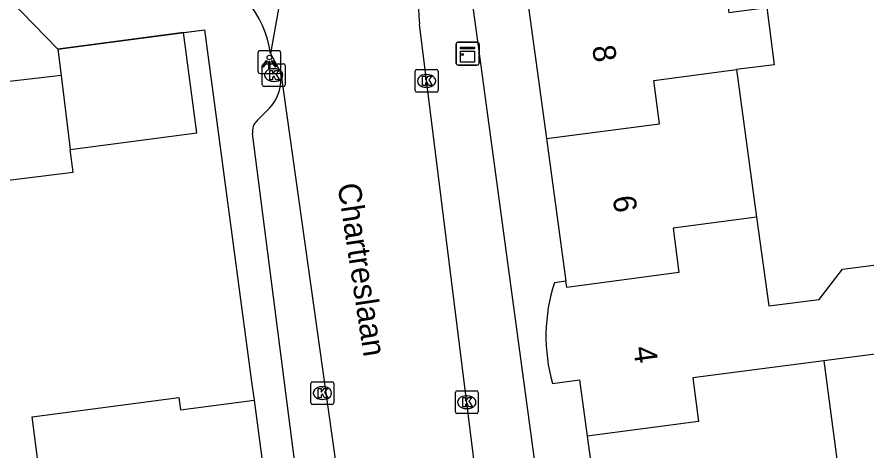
# Model space of a CAD drawing. Extents: x 158474 to 159560, y 388525 to 389605.
# Drawn here: x 159291.46 to 159328.63, y 389098.02 to 389116.97 of the extents above; entities that cross this region are included whole.
import ezdxf

# ---------------------------------------------------------------- set-up
doc = ezdxf.new("R2010")
doc.units = 0
for name, color, linetype in [('IMGEO_Kast', 7, 'Continuous'), ('IMGEO_Kolk', 7, 'Continuous'), ('IMGEO_Lichtpunt', 7, 'Continuous'), ('IMGEO_Muur', 7, 'Continuous'), ('IMGEO_Openbare_ruimte_label', 7, 'Continuous'), ('IMGEO_Pand', 7, 'Continuous'), ('IMGEO_Pand_nummerreeks', 7, 'Continuous'), ('IMGEO_Rijbaan_lokaal_open', 7, 'Continuous'), ('IMGEO_Voetpad_open', 7, 'Continuous')]:
    doc.layers.add(name, color=color, linetype=linetype)

msp = doc.modelspace()

# ---------------------------------------------------------------- linework, layer by layer
at = {"layer": 'IMGEO_Kast'}
for p, q in [((159310.742, 389115.863), (159311.583, 389115.863)), ((159311.583, 389115.863), (159310.742, 389115.863)), ((159310.667, 389114.938), (159310.667, 389115.779)), ((159310.667, 389115.779), (159310.667, 389114.938)), ((159311.667, 389115.788), (159311.667, 389114.947)), ((159311.667, 389114.947), (159311.667, 389115.788)), ((159311.592, 389114.863), (159310.751, 389114.863)), ((159310.751, 389114.863), (159311.592, 389114.863))]:
    msp.add_line(p, q, dxfattribs=at)
for points in [[(159310.862, 389115.653), (159311.462, 389115.653), (159311.462, 389115.568), (159310.862, 389115.568), (159310.862, 389115.653)], [(159310.862, 389115.478), (159311.462, 389115.478), (159311.462, 389114.989), (159310.862, 389114.989), (159310.862, 389115.478)]]:
    msp.add_lwpolyline(points, dxfattribs=at)
msp.add_circle((159310.946, 389115.327), 0.0377, dxfattribs=at)
for centre, start, end in [((159310.745, 389115.785), 92.4484, 184.2845), ((159310.745, 389115.785), 92.4484, 184.2845), ((159311.589, 389115.785), 2.4484, 94.2845), ((159311.589, 389115.785), 2.4484, 94.2845), ((159310.745, 389114.941), 182.4484, 274.2845), ((159310.745, 389114.941), 182.4484, 274.2845), ((159311.589, 389114.941), 272.4484, 4.2845), ((159311.589, 389114.941), 272.4484, 4.2845)]:
    msp.add_arc(centre, 0.0779, start, end, dxfattribs=at)
at = {"layer": 'IMGEO_Kolk'}
for p, q in [((159302.19, 389113.997), (159302.19, 389114.849)), ((159302.265, 389114.923), (159303.117, 389114.923)), ((159303.191, 389114.849), (159303.191, 389113.997)), ((159302.678, 389114.703), (159302.703, 389114.703)), ((159308.875, 389113.747), (159308.875, 389114.599)), ((159308.95, 389114.673), (159309.802, 389114.673)), ((159309.363, 389114.453), (159309.388, 389114.453)), ((159309.876, 389114.599), (159309.876, 389113.747)), ((159302.701, 389114.143), (159302.676, 389114.143)), ((159303.117, 389113.923), (159302.265, 389113.923)), ((159309.802, 389113.673), (159308.95, 389113.673)), ((159309.386, 389113.893), (159309.361, 389113.893)), ((159304.391, 389101.006), (159305.243, 389101.006)), ((159304.316, 389100.08), (159304.316, 389100.932)), ((159304.804, 389100.786), (159304.829, 389100.786)), ((159305.317, 389100.932), (159305.317, 389100.08)), ((159310.707, 389100.609), (159311.559, 389100.609)), ((159304.827, 389100.226), (159304.802, 389100.226)), ((159310.632, 389099.683), (159310.632, 389100.535)), ((159311.12, 389100.389), (159311.145, 389100.389)), ((159311.633, 389100.535), (159311.633, 389099.683)), ((159305.243, 389100.006), (159304.391, 389100.006)), ((159311.559, 389099.609), (159310.707, 389099.609)), ((159311.143, 389099.829), (159311.118, 389099.829))]:
    msp.add_line(p, q, dxfattribs=at)
for points in [[(159302.19, 389113.997), (159302.19, 389114.849)], [(159302.265, 389114.923), (159303.117, 389114.923)], [(159303.191, 389114.849), (159303.191, 389113.997)], [(159302.511, 389114.623), (159302.634, 389114.623), (159302.634, 389114.472), (159302.764, 389114.623), (159302.928, 389114.623), (159302.782, 389114.472), (159302.935, 389114.223), (159302.783, 389114.223), (159302.698, 389114.387), (159302.634, 389114.32), (159302.634, 389114.223), (159302.511, 389114.223), (159302.511, 389114.623)], [(159308.875, 389113.747), (159308.875, 389114.599)], [(159308.95, 389114.673), (159309.802, 389114.673)], [(159309.196, 389114.373), (159309.319, 389114.373), (159309.319, 389114.222), (159309.449, 389114.373), (159309.613, 389114.373), (159309.467, 389114.222), (159309.62, 389113.973), (159309.468, 389113.973), (159309.383, 389114.137), (159309.319, 389114.07), (159309.319, 389113.973), (159309.196, 389113.973), (159309.196, 389114.373)], [(159309.876, 389114.599), (159309.876, 389113.747)], [(159303.117, 389113.923), (159302.265, 389113.923)], [(159309.802, 389113.673), (159308.95, 389113.673)], [(159304.391, 389101.006), (159305.243, 389101.006)], [(159304.316, 389100.08), (159304.316, 389100.932)], [(159304.637, 389100.706), (159304.76, 389100.706), (159304.76, 389100.555), (159304.89, 389100.706), (159305.054, 389100.706), (159304.908, 389100.555), (159305.061, 389100.306), (159304.909, 389100.306), (159304.824, 389100.47), (159304.76, 389100.403), (159304.76, 389100.306), (159304.637, 389100.306), (159304.637, 389100.706)], [(159305.317, 389100.932), (159305.317, 389100.08)], [(159310.707, 389100.609), (159311.559, 389100.609)], [(159310.632, 389099.683), (159310.632, 389100.535)], [(159310.953, 389100.309), (159311.076, 389100.309), (159311.076, 389100.158), (159311.206, 389100.309), (159311.37, 389100.309), (159311.224, 389100.158), (159311.377, 389099.909), (159311.225, 389099.909), (159311.14, 389100.073), (159311.076, 389100.006), (159311.076, 389099.909), (159310.953, 389099.909), (159310.953, 389100.309)], [(159311.633, 389100.535), (159311.633, 389099.683)], [(159305.243, 389100.006), (159304.391, 389100.006)], [(159311.559, 389099.609), (159310.707, 389099.609)]]:
    msp.add_lwpolyline(points, dxfattribs=at)
for centre, start, end in [((159302.267, 389114.847), 91.552, 178.448), ((159302.267, 389114.847), 91.552, 178.448), ((159303.115, 389114.847), 1.552, 88.448), ((159303.115, 389114.847), 1.552, 88.448), ((159308.952, 389114.597), 91.552, 178.448), ((159308.952, 389114.597), 91.552, 178.448), ((159309.8, 389114.597), 1.552, 88.448), ((159309.8, 389114.597), 1.552, 88.448), ((159302.267, 389113.999), 181.552, 268.448), ((159302.267, 389113.999), 181.552, 268.448), ((159303.115, 389113.999), 271.552, 358.448), ((159303.115, 389113.999), 271.552, 358.448), ((159308.952, 389113.749), 181.552, 268.448), ((159308.952, 389113.749), 181.552, 268.448), ((159309.8, 389113.749), 271.552, 358.448), ((159309.8, 389113.749), 271.552, 358.448), ((159304.393, 389100.93), 91.552, 178.448), ((159304.393, 389100.93), 91.552, 178.448), ((159305.241, 389100.93), 1.552, 88.448), ((159305.241, 389100.93), 1.552, 88.448), ((159310.709, 389100.533), 91.552, 178.448), ((159310.709, 389100.533), 91.552, 178.448), ((159311.557, 389100.533), 1.552, 88.448), ((159311.557, 389100.533), 1.552, 88.448), ((159304.393, 389100.082), 181.552, 268.448), ((159304.393, 389100.082), 181.552, 268.448), ((159305.241, 389100.082), 271.552, 358.448), ((159305.241, 389100.082), 271.552, 358.448), ((159310.709, 389099.685), 181.552, 268.448), ((159310.709, 389099.685), 181.552, 268.448), ((159311.557, 389099.685), 271.552, 358.448), ((159311.557, 389099.685), 271.552, 358.448)]:
    msp.add_arc(centre, 0.0765, start, end, dxfattribs=at)
for centre, major_axis, ratio, start_param, end_param in [((159302.677, 389114.423), (-0.387, 0.002), 0.722429, 4.712389, 7.853982), ((159302.702, 389114.423), (-0.39, 0.002), 0.717154, 1.570796, 4.712389), ((159309.362, 389114.173), (-0.387, 0.002), 0.722429, 4.712389, 7.853982), ((159309.387, 389114.173), (-0.39, 0.002), 0.717154, 1.570796, 4.712389), ((159304.803, 389100.506), (-0.387, 0.002), 0.722429, 4.712389, 7.853982), ((159304.828, 389100.506), (-0.39, 0.002), 0.717154, 1.570796, 4.712389), ((159311.119, 389100.109), (-0.387, 0.002), 0.722429, 4.712389, 7.853982), ((159311.144, 389100.109), (-0.39, 0.002), 0.717154, 1.570796, 4.712389)]:
    msp.add_ellipse(centre, major_axis=major_axis, ratio=ratio, start_param=start_param, end_param=end_param, dxfattribs=at)
at = {"layer": 'IMGEO_Lichtpunt'}
for p, q in [((159302.902, 389115.493), (159302.094, 389115.493)), ((159302.902, 389115.493), (159302.094, 389115.493)), ((159302, 389115.398), (159302, 389114.591)), ((159302, 389115.398), (159302, 389114.591)), ((159302.996, 389114.591), (159302.996, 389115.398)), ((159302.996, 389114.591), (159302.996, 389115.398)), ((159302.094, 389114.497), (159302.902, 389114.497)), ((159302.094, 389114.497), (159302.902, 389114.497))]:
    msp.add_line(p, q, dxfattribs=at)
for points in [[(159302.374, 389115.062), (159302.413, 389115.034), (159302.225, 389114.772), (159302.187, 389114.799), (159302.374, 389115.062)], [(159302.476, 389115.014), (159302.523, 389115.014), (159302.523, 389114.692), (159302.476, 389114.692), (159302.476, 389115.014)], [(159302.586, 389115.034), (159302.624, 389115.061), (159302.811, 389114.799), (159302.772, 389114.771), (159302.586, 389115.034)]]:
    msp.add_lwpolyline(points, dxfattribs=at)
msp.add_circle((159302.499, 389115.196), 0.0994, dxfattribs=at)
for centre, start, end in [((159302.094, 389115.398), 90, 180), ((159302.094, 389115.398), 90, 180), ((159302.902, 389115.398), 0, 90), ((159302.902, 389115.398), 0, 90), ((159302.094, 389114.591), 180, 270), ((159302.094, 389114.591), 180, 270), ((159302.902, 389114.591), 270, 0), ((159302.902, 389114.591), 270, 360)]:
    msp.add_arc(centre, 0.0946, start, end, dxfattribs=at)
at = {"layer": 'IMGEO_Muur'}
msp.add_lwpolyline([(159293.249, 389115.56), (159299.663, 389116.405), (159301.721, 389100.998)], dxfattribs=at)
at = {"layer": 'IMGEO_Pand'}
for points in [[(159317.951, 389124.469), (159318.669, 389119.016), (159313.701, 389118.362), (159314.617, 389111.648)], [(159324.597, 389121.525), (159322.037, 389121.188), (159322.587, 389117.164), (159324.248, 389117.382), (159324.577, 389114.881), (159322.928, 389114.664)], [(159288.52, 389120.413), (159293.249, 389115.56)], [(159298.742, 389116.284), (159293.249, 389115.56)], [(159293.791, 389111.17), (159299.32, 389111.898), (159298.742, 389116.284)], [(159293.249, 389115.56), (159293.392, 389114.403)], [(159293.392, 389114.403), (159290.223, 389114.036), (159287.201, 389112.688)], [(159293.392, 389114.403), (159293.791, 389111.17)], [(159314.617, 389111.648), (159319.554, 389112.299), (159319.305, 389114.187), (159322.928, 389114.664)], [(159322.928, 389114.664), (159323.809, 389108.21)], [(159314.617, 389111.648), (159315.468, 389105.407)], [(159287.628, 389109.407), (159293.913, 389110.183), (159293.791, 389111.17)], [(159323.809, 389108.21), (159320.155, 389107.729), (159320.412, 389105.779), (159315.505, 389105.133), (159315.468, 389105.407)], [(159323.809, 389108.21), (159324.34, 389104.322), (159326.539, 389104.607), (159327.559, 389105.93), (159329.039, 389106.121), (159330.439, 389105.042), (159330.776, 389102.442), (159326.741, 389101.919)], [(159315.468, 389105.407), (159314.962, 389105.339)], [(159326.741, 389101.919), (159321.018, 389101.17), (159321.269, 389099.261), (159316.395, 389098.619)], [(159326.741, 389101.919), (159327.588, 389095.508)], [(159314.882, 389100.929), (159316.058, 389101.088), (159316.395, 389098.619)], [(159292.581, 389095.971), (159292.124, 389099.468), (159298.544, 389100.31), (159298.613, 389099.781), (159301.827, 389100.202)], [(159301.827, 389100.202), (159303.033, 389091.145)], [(159316.395, 389098.619), (159317.297, 389092.004), (159317.436, 389092.022)]]:
    msp.add_lwpolyline(points, dxfattribs=at)
msp.add_arc((159322.193, 389103.002), 7.599, 162.0898, 195.8317, dxfattribs=at)
at = {"layer": 'IMGEO_Rijbaan_lokaal_open'}
for points in [[(159306.646, 389125.137), (159304.331, 389122.011), (159303.224, 389119.129), (159302.549, 389115.364)], [(159312.729, 389087.427), (159311.197, 389099.595), (159309.066, 389116.649)], [(159302.549, 389115.364), (159302.993, 389114.523)], [(159302.993, 389114.523), (159306.789, 389087.554)]]:
    msp.add_lwpolyline(points, dxfattribs=at)
for centre, radius, start, end in [((159315.037, 389117.394), 6.018, 134.401, 187.108), ((159298.079, 389114.758), 4.511, 7.7205, 72.648)]:
    msp.add_arc(centre, radius, start, end, dxfattribs=at)
at = {"layer": 'IMGEO_Voetpad_open'}
for points in [[(159319.111, 389084.425), (159318.667, 389087.401), (159316.34, 389087.03), (159315.738, 389091.785), (159314.889, 389091.7), (159311.088, 389119.793), (159313.786, 389123.89), (159317.951, 389124.469)], [(159298.742, 389116.284), (159299.663, 389116.405), (159301.721, 389100.998), (159301.827, 389100.202)], [(159301.971, 389112.441), (159302.522, 389112.988)], [(159304.603, 389089.745), (159301.759, 389111.87)]]:
    msp.add_lwpolyline(points, dxfattribs=at)
for centre, radius, start, end in [((159301.098, 389114.265), 1.913, 318.1267, 7.757), ((159302.39, 389111.961), 0.637, 131.0882, 188.1741)]:
    msp.add_arc(centre, radius, start, end, dxfattribs=at)

# ---------------------------------------------------------------- texts
at = {"layer": 'IMGEO_Openbare_ruimte_label'}
msp.add_text('Chartreslaan', height=1, rotation=278.6809, dxfattribs=at).set_placement((159305.474, 389109.627))
at = {"layer": 'IMGEO_Pand_nummerreeks'}
for s, rotation, p in [('8', 277.7689, (159316.611, 389115.676)), ('6', 277.7691, (159317.509, 389109.092)), ('4', 277.7691, (159318.408, 389102.502))]:
    msp.add_text(s, height=1, rotation=rotation, dxfattribs=at).set_placement(p)

doc.saveas('drawing.dxf')
